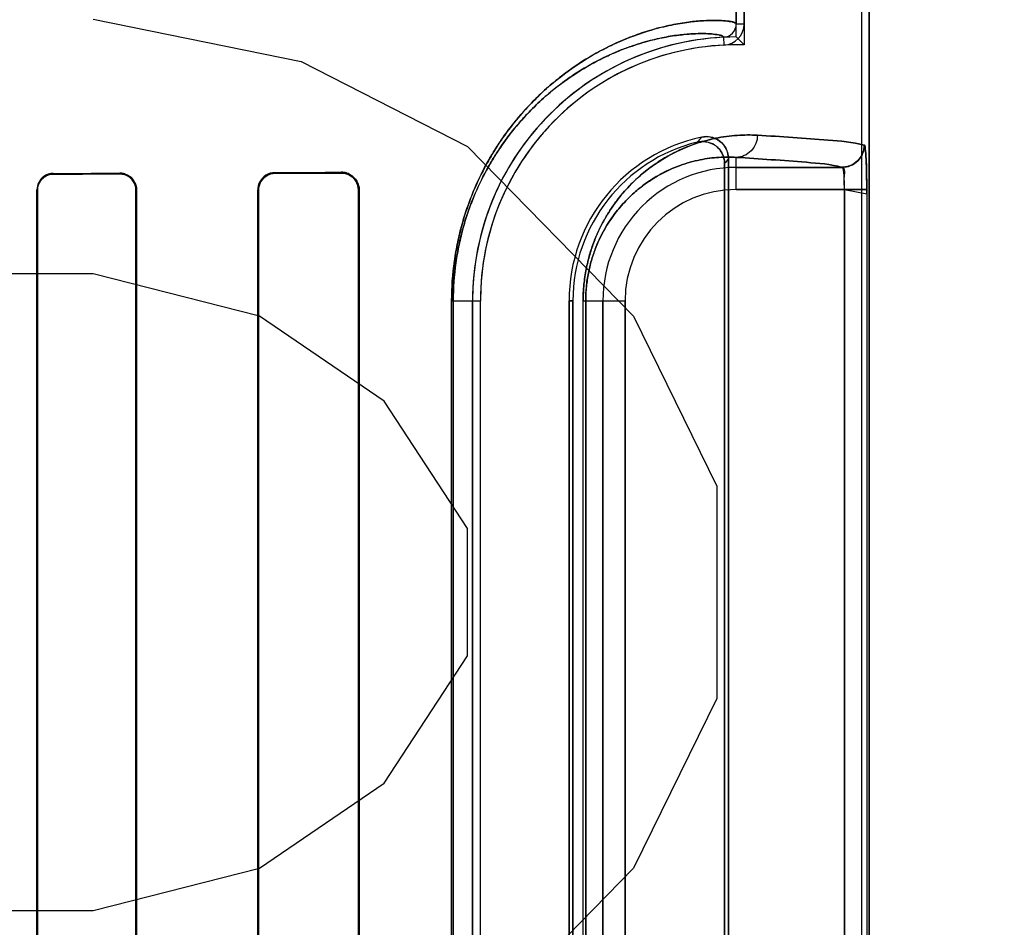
# Model space of a CAD drawing. Header units: millimetres. Extents: x 0 to 297, y 0 to 210.
# Tile 331 of 455: x 240.677 to 240.832, y 157.392 to 157.535. Entities that reach past the tile are written whole.
import ezdxf

# ---------------------------------------------------------------- set-up
doc = ezdxf.new("R2010")
doc.units = ezdxf.units.MM
doc.header["$LTSCALE"] = 16.335
doc.layers.get('0').update_dxf_attribs({"linetype": 'CONTINUOUS'})
for name, color, linetype in [('AXES_REF', 7, 'CONTINUOUS'), ('INTFCLR_1', 7, 'CONTINUOUS'), ('INTFCLR_72935', 7, 'CONTINUOUS')]:
    doc.layers.add(name, color=color, linetype=linetype)

msp = doc.modelspace()

# ---------------------------------------------------------------- linework, layer by layer
at = {"color": 7, "linetype": 'Continuous'}
for p, q in [((240.6882854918, 157.5349357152), (240.7210979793, 157.5282335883)), ((240.7210979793, 157.5282335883), (240.7473479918, 157.5148293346)), ((240.7473479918, 157.5148293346), (240.7735979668, 157.4880208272)), ((240.6882854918, 157.494722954), (240.6489104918, 157.494722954)), ((240.7145354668, 157.4880208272), (240.6882854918, 157.494722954)), ((240.7342229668, 157.4746165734), (240.7145354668, 157.4880208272)), ((240.7735979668, 157.4880208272), (240.7867229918, 157.4612123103)), ((240.7473479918, 157.4545101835), (240.7342229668, 157.4746165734)), ((240.7867229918, 157.4612123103), (240.7867229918, 157.427701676)), ((240.7473479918, 157.4344038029), (240.7473479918, 157.4545101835)), ((240.7342229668, 157.4142974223), (240.7473479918, 157.4344038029)), ((240.7867229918, 157.427701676), (240.7735979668, 157.4008931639)), ((240.7145354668, 157.4008931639), (240.7342229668, 157.4142974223)), ((240.6882854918, 157.394191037), (240.7145354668, 157.4008931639)), ((240.7735979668, 157.4008931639), (240.7473479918, 157.3740846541)), ((240.6357854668, 157.394191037), (240.6882854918, 157.394191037))]:
    msp.add_line(p, q, dxfattribs=at)
for radius in [6.787079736, 6.7865, 6.743039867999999]:
    msp.add_circle((241.4889104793, 154.7114782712), radius, dxfattribs=at)
for radius, start, end in [(6.72, 278.2771290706, 261.7228709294), (6.874, 113.0825942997, 269.6189785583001)]:
    msp.add_arc((241.4889104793, 154.7114782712), radius, start, end, dxfattribs=at)
at = {"layer": 'AXES_REF', "color": 9, "linetype": 'Continuous'}
msp.add_circle((241.4889104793, 154.7114782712), 4.150003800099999, dxfattribs=at)
at = {"layer": 'AXES_REF', "color": 7, "linetype": 'Continuous'}
msp.add_arc((241.4889104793, 154.7114782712), 6.874, 113.0826847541, 66.9173152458, dxfattribs=at)
at = {"layer": 'AXES_REF', "color": 9, "linetype": 'Continuous'}
msp.add_arc((241.4889104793, 154.7114782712), 6.191158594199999, 94.4118118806, 85.5881881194, dxfattribs=at)
at = {"layer": 'INTFCLR_1', "color": 6, "linetype": 'Continuous'}
for p, q in [((240.8095668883, 159.0304801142), (240.8095668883, 157.1614683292)), ((240.8108011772, 159.0304683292), (240.8108011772, 157.1614683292)), ((240.7898011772, 158.3777818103), (240.7898011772, 157.5341548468)), ((240.791035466, 157.534154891), (240.791035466, 158.3777818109)), ((240.7885668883, 157.5128924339), (240.7885668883, 157.3000442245)), ((240.7879544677, 157.300812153), (240.7879544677, 157.5121245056)), ((240.679377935, 157.5079683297), (240.679377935, 157.3049683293)), ((240.6794774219, 157.5079683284), (240.6794774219, 157.3049683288)), ((240.6950024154, 157.3049683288), (240.6950024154, 157.5079683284)), ((240.6951084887, 157.3049683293), (240.6951084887, 157.5079683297)), ((240.7142411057, 157.5079683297), (240.7142411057, 157.3049683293)), ((240.7143558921, 157.5079683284), (240.7143558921, 157.3049683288)), ((240.7301403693, 157.3049683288), (240.7301403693, 157.5079683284)), ((240.7302672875, 157.3049683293), (240.7302672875, 157.5079683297)), ((240.7481645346, 157.4904683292), (240.7481645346, 157.3224683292)), ((240.7493988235, 157.3224683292), (240.7493988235, 157.4904683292)), ((240.7633988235, 157.3224683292), (240.7633988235, 157.4904683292)), ((240.7640112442, 157.4904683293), (240.7640112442, 157.3224683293))]:
    msp.add_line(p, q, dxfattribs=at)
at = {"layer": 'INTFCLR_1', "color": 9, "linetype": 'Continuous'}
for p, q in [((240.791035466, 157.5341546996), (240.7898011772, 157.5341546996)), ((240.7878019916, 157.5320569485), (240.787861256, 157.5308240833)), ((240.7898011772, 157.5080288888), (240.7898011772, 157.513099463)), ((240.8065237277, 157.5115283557), (240.7898011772, 157.5115283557)), ((240.6819647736, 157.5104633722), (240.6819647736, 157.5105640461)), ((240.6924647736, 157.5106019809), (240.6924647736, 157.5104973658)), ((240.7169647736, 157.5105876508), (240.7169647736, 157.5107045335)), ((240.7274647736, 157.5107561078), (240.7274647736, 157.510631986)), ((240.6793779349, 157.5079683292), (240.679477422, 157.5079683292)), ((240.6950024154, 157.5079683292), (240.6951084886, 157.5079683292)), ((240.7142411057, 157.5079683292), (240.7143558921, 157.5079683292)), ((240.7301403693, 157.5079683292), (240.7302672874, 157.5079683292)), ((240.7898011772, 157.5080288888), (240.8103970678, 157.5080288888)), ((240.8069007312, 157.3049077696), (240.8069007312, 157.5080288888)), ((240.8103970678, 157.5080288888), (240.8103970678, 157.3049077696)), ((240.7448602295, 157.3224683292), (240.7448602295, 157.4904683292)), ((240.7448602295, 157.4904683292), (240.7493988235, 157.4904683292)), ((240.7451184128, 157.4904683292), (240.7451184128, 157.3224683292)), ((240.7633988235, 157.4904683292), (240.7640112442, 157.4904683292)), ((240.7656229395, 157.3224683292), (240.7656229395, 157.4904683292)), ((240.7656229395, 157.4904683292), (240.7722406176, 157.4904683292)), ((240.766031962, 157.4904683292), (240.766031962, 157.3224683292)), ((240.7687411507, 157.4904683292), (240.7687411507, 157.3224683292)), ((240.7722406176, 157.3224683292), (240.7722406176, 157.4904683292))]:
    msp.add_line(p, q, dxfattribs=at)
at = {"layer": 'INTFCLR_1', "color": 7, "linetype": 'Continuous'}
msp.add_lwpolyline([(240.7283176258, 157.5104957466), (240.7282300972, 157.5105232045), (240.7281405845, 157.5105479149), (240.7280491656, 157.5105697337), (240.7279559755, 157.5105885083), (240.7278610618, 157.5106041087), (240.7277643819, 157.510616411), (240.7276659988, 157.5106252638), (240.7275660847, 157.5106305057), (240.7274647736, 157.510631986)], dxfattribs=at)
at = {"layer": 'INTFCLR_1', "color": 6, "linetype": 'Continuous'}
for centre, radius, start, end in [((240.7877009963, 157.5341546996), 0.0021001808, 272.7555668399, 360), ((240.7877009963, 157.5341546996), 0.0033344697, 272.7547928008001, 1.58865e-05), ((240.7898011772, 157.4904683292), 0.0416366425, 92.75211805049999, 179.9999999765), ((240.7898011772, 157.4904683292), 0.0404023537, 92.7521172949, 179.9999985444), ((240.7898011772, 157.4904683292), 0.0264023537, 101.8889180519, 179.9999977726), ((240.7898011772, 157.4904683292), 0.025789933, 103.835236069, 179.999999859)]:
    msp.add_arc(centre, radius, start, end, dxfattribs=at)
at = {"layer": 'INTFCLR_1', "color": 9, "linetype": 'Continuous'}
for centre, radius, start, end in [((240.8336924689, 157.4703674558), 0.0674069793, 137.0401802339, 137.9559483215), ((240.8334705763, 157.4764537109), 0.0578283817, 140.9411471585, 141.9143409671), ((240.7898011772, 157.4904683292), 0.0210600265, 89.99999999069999, 179.9999999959), ((240.7898011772, 157.4904683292), 0.0175605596, 90.00000006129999, 179.9999997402)]:
    msp.add_arc(centre, radius, start, end, dxfattribs=at)
at = {"layer": 'INTFCLR_1', "color": 6, "linetype": 'Continuous'}
for major_axis, start_param, end_param in [((0.3650864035, 0), -0.7888979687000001, -0.7475038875), ((0.3860864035, 0), -0.8415583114, -0.8044638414), ((0.3650864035, 0), -0.642674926, -0.5930216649), ((0.3860864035, 0), -0.7121557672, -0.6694696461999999)]:
    msp.add_ellipse((240.4247147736, 157.5114683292), major_axis=major_axis, ratio=0.0034906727, start_param=start_param, end_param=end_param, dxfattribs=at)
at = {"layer": 'INTFCLR_1', "color": 9, "linetype": 'Continuous'}
for points, knots in [([(240.7898011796, 157.534154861), (240.7898012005, 157.5342518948), (240.7894583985, 157.5344452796), (240.7884258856, 157.5346490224), (240.7866878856, 157.5347622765), (240.7844762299, 157.5346932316), (240.7821434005, 157.5344665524), (240.7793851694, 157.5339995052), (240.7768271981, 157.5333590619), (240.7745765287, 157.5326436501), (240.7720194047, 157.5317002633), (240.7685667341, 157.5301237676), (240.7650607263, 157.5280359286), (240.7625365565, 157.5262087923), (240.7610074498, 157.5249837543), (240.7593942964, 157.5235970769), (240.7573517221, 157.5216356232), (240.7549366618, 157.5189252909), (240.7529942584, 157.5163336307), (240.7514789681, 157.5139955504), (240.7499301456, 157.5113276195), (240.7485230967, 157.5083902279), (240.7474716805, 157.505624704), (240.7469048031, 157.5039062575), (240.7463658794, 157.5020846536), (240.7459044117, 157.5001960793), (240.7455283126, 157.4982460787), (240.7450429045, 157.4951745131), (240.7448602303, 157.4925624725), (240.7448602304, 157.4904683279)], [0, 0, 0, 0, 0.0041250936, 0.0132564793, 0.0482716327, 0.075090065, 0.1080986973, 0.1475742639, 0.1940030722, 0.2200359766, 0.2479478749, 0.3098346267, 0.3811008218, 0.4210070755, 0.4422222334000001, 0.46437903, 0.5114245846, 0.562487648, 0.6185464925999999, 0.6489140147, 0.6808923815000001, 0.7496495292, 0.7870559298, 0.8066095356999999, 0.8265636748, 0.8678037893, 0.8891910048, 0.9109738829, 1, 1, 1, 1]), ([(240.7878019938, 157.5320569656), (240.7878023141, 157.5321514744), (240.7874845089, 157.532347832), (240.7864955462, 157.5325550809), (240.7848530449, 157.532676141), (240.7827528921, 157.5326215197), (240.7805404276, 157.5324151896), (240.777922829, 157.5319793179), (240.7754950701, 157.5313759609), (240.7733585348, 157.5306994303), (240.7709301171, 157.5298054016), (240.767650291, 157.5283079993), (240.7643200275, 157.5263217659), (240.7619222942, 157.5245821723), (240.7604693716, 157.5234151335), (240.7589361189, 157.5220934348), (240.7569945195, 157.5202231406), (240.754698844, 157.5176379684), (240.7528525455, 157.5151654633), (240.7514120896, 157.5129343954), (240.7499392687, 157.5103874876), (240.7486014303, 157.5075831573), (240.7474431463, 157.5045239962), (240.7466540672, 157.5019892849), (240.7461114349, 157.4997590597), (240.7457537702, 157.497896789), (240.7452921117, 157.4949630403), (240.7451184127, 157.4924684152), (240.7451184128, 157.4904683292)], [0, 0, 0, 0, 0.004220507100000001, 0.0133546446, 0.0482658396, 0.0749773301, 0.1078559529, 0.147184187, 0.193454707, 0.2194070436, 0.2472394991, 0.3089771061, 0.3801211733, 0.4199834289, 0.4411824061, 0.463327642, 0.5103666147, 0.5614497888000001, 0.6175621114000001, 0.6479715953, 0.6800034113, 0.7489049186, 0.7864046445, 0.8260157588, 0.8673774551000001, 0.8888305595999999, 0.9106821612, 1, 1, 1, 1]), ([(240.7931410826, 157.51659893), (240.7920811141, 157.5166574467), (240.7898612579, 157.5166417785), (240.786404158, 157.5161693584), (240.7826971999, 157.5151219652), (240.7795209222, 157.5136652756), (240.7769169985, 157.5120446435), (240.7752455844, 157.5107722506), (240.7739111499, 157.5095889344), (240.7725221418, 157.508218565), (240.7708068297, 157.5062091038), (240.7692642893, 157.5038693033), (240.7681256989, 157.5016888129), (240.7673155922, 157.4998028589), (240.7666137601, 157.4977166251), (240.7660634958, 157.4954446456), (240.7657057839, 157.493006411), (240.7656229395, 157.49132689), (240.7656229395, 157.490468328)], [0, 0, 0, 0, 0.0750536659, 0.1564805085, 0.2459796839, 0.3464559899, 0.4023291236, 0.4625807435, 0.4947026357, 0.5283756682, 0.6004715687, 0.6810517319, 0.7259046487, 0.7742538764, 0.8260146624, 0.8813433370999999, 0.9392998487, 1, 1, 1, 1]), ([(240.7931410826, 157.51659893), (240.7931366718, 157.5157132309), (240.792456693, 157.5138956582), (240.7906583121, 157.5131041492), (240.7898011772, 157.513099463)], [0, 0, 0, 0, 0.5081941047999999, 1, 1, 1, 1]), ([(240.8100166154, 157.5150278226), (240.8081614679, 157.5155303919), (240.8024800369, 157.5159581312), (240.7968658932, 157.5163932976), (240.7931410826, 157.51659893)], [0, 0, 0, 0, 0.3400295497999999, 1, 1, 1, 1]), ([(240.7898011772, 157.513099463), (240.7888912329, 157.5131577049), (240.7869831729, 157.5131601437), (240.7840069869, 157.5127717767), (240.7808101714, 157.5118826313), (240.7780675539, 157.5106320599), (240.7758175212, 157.5092342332), (240.7740429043, 157.5078837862), (240.7722687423, 157.5062199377), (240.7705263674, 157.5041740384), (240.7691899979, 157.502140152), (240.7682030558, 157.5002436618), (240.767500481, 157.4986019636), (240.766891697, 157.496784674), (240.7664141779, 157.4948049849), (240.7661038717, 157.4926804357), (240.7660319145, 157.4912166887), (240.766031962, 157.4904683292)], [0, 0, 0, 0, 0.0744477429, 0.1553151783, 0.2443339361, 0.3444117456, 0.4002041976, 0.4603600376, 0.5261873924, 0.5984175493, 0.6792891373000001, 0.724268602, 0.7728488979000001, 0.8249350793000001, 0.8805719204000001, 0.9388974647, 1, 1, 1, 1]), ([(240.7898011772, 157.513099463), (240.7934922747, 157.5128938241), (240.7990553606, 157.5124587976), (240.8046862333, 157.5120307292), (240.8065237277, 157.5115283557)], [0, 0, 0, 0, 0.659940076, 1, 1, 1, 1])]:
    msp.add_open_spline(points, degree=3, knots=knots, dxfattribs=at)
at = {"layer": 'INTFCLR_1', "color": 6, "linetype": 'Continuous'}
for points, knots in [([(240.7843618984, 157.5163043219), (240.7849101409, 157.5164197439), (240.7860822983, 157.516378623), (240.7879126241, 157.5153462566), (240.7885668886, 157.5138038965), (240.7885668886, 157.5128924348)], [0, 0, 0, 0, 0.2757365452, 0.5514172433, 1, 1, 1, 1]), ([(240.7879544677, 157.5121245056), (240.7879544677, 157.5126960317), (240.7876624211, 157.5138537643), (240.7862282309, 157.5154450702), (240.7845378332, 157.5157326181), (240.7836340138, 157.5155100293)], [0, 0, 0, 0, 0.2761842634, 0.5501881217, 1, 1, 1, 1]), ([(240.6819647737, 157.5105640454), (240.681445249, 157.5105622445), (240.6800982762, 157.5101607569), (240.679377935, 157.5087654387), (240.679377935, 157.5079683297)], [0, 0, 0, 0, 0.3945869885, 1, 1, 1, 1]), ([(240.6819647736, 157.5104633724), (240.6814461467, 157.5104617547), (240.6801465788, 157.510056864), (240.6794774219, 157.5087168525), (240.6794774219, 157.5079683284)], [0, 0, 0, 0, 0.4092869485, 1, 1, 1, 1]), ([(240.6951084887, 157.5079683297), (240.6951084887, 157.5084722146), (240.6947288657, 157.5098413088), (240.6933007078, 157.5106051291), (240.6924647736, 157.5106019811)], [0, 0, 0, 0, 0.3760825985, 1, 1, 1, 1]), ([(240.6950024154, 157.5079683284), (240.6950024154, 157.5084740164), (240.6946161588, 157.5097935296), (240.6932471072, 157.5104999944), (240.6924647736, 157.5104973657)], [0, 0, 0, 0, 0.3926070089, 1, 1, 1, 1]), ([(240.7169647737, 157.5107045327), (240.7164602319, 157.5107021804), (240.7150509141, 157.5103214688), (240.7142411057, 157.508847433), (240.7142411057, 157.5079683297)], [0, 0, 0, 0, 0.3646493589, 1, 1, 1, 1]), ([(240.7169647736, 157.5105876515), (240.716500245, 157.5105857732), (240.7151546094, 157.5102400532), (240.7143558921, 157.5088270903), (240.7143558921, 157.5079683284)], [0, 0, 0, 0, 0.3510423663, 1, 1, 1, 1]), ([(240.7302672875, 157.5079683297), (240.7302672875, 157.5084500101), (240.7299159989, 157.5098884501), (240.7283976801, 157.5107609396), (240.7274647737, 157.5107561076)], [0, 0, 0, 0, 0.3405065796, 1, 1, 1, 1])]:
    msp.add_open_spline(points, degree=3, knots=knots, dxfattribs=at)
at = {"layer": 'INTFCLR_1', "color": 7, "linetype": 'Continuous'}
for points, knots in [([(240.8099737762, 157.5150721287), (240.8099769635, 157.5144013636), (240.8096312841, 157.5132193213), (240.8083247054, 157.5118992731), (240.807147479, 157.5115473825), (240.806481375, 157.511550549)], [0, 0, 0, 0, 0.3692997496, 0.633266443, 1, 1, 1, 1]), ([(240.8065237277, 157.5115283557), (240.8074148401, 157.5115293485), (240.8092708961, 157.5122786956), (240.810015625, 157.5141355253), (240.8100166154, 157.5150278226)], [0, 0, 0, 0, 0.4996677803, 1, 1, 1, 1]), ([(240.8099737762, 157.5150721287), (240.8101116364, 157.5152363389), (240.8102347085, 157.5137762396), (240.8103174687, 157.5129096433), (240.8103850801, 157.5104672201), (240.8103970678, 157.5089137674), (240.8103970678, 157.5080288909)], [0, 0, 0, 0, 0.090819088, 0.3065073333, 0.6251820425, 1, 1, 1, 1]), ([(240.8103970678, 157.5080288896), (240.8103970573, 157.5086759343), (240.8103907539, 157.5099203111), (240.8103496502, 157.5116642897), (240.810301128, 157.5133586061), (240.8101609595, 157.5144450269), (240.8100166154, 157.5150278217)], [0, 0, 0, 0, 0.2764959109, 0.5316625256, 0.7456761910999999, 1, 1, 1, 1]), ([(240.8069007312, 157.5080288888), (240.8069007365, 157.5082540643), (240.8068962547, 157.5091343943), (240.8068169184, 157.5103658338), (240.8067359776, 157.5111211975), (240.8065685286, 157.5116022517), (240.806481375, 157.511550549)], [0, 0, 0, 0, 0.1877948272, 0.7473227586, 0.9154867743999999, 1, 1, 1, 1]), ([(240.8069007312, 157.5080288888), (240.8069007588, 157.5086146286), (240.8067081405, 157.5095531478), (240.807109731, 157.511448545), (240.8065237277, 157.5115283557)], [0, 0, 0, 0, 0.4975901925, 1, 1, 1, 1]), ([(240.7301403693, 157.5079683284), (240.7301405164, 157.5084315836), (240.7298019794, 157.509811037), (240.7283527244, 157.5106170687), (240.7274647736, 157.5106319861)], [0, 0, 0, 0, 0.3428139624, 1, 1, 1, 1]), ([(240.7301403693, 157.5079683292), (240.7301403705, 157.5084502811), (240.7298375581, 157.5095609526), (240.7288953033, 157.5103035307), (240.7283176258, 157.5104957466)], [0, 0, 0, 0, 0.4418459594, 1, 1, 1, 1])]:
    msp.add_open_spline(points, degree=3, knots=knots, dxfattribs=at)
at = {"layer": 'INTFCLR_72935', "color": 6, "linetype": 'Continuous'}
for p, q in [((240.8095668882, 159.0304918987), (240.8095668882, 157.1614683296)), ((240.8108011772, 157.1614683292), (240.8108011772, 159.0304683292)), ((240.7910354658, 158.3810848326), (240.7910354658, 157.5308518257)), ((240.7898011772, 157.5321049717), (240.7898011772, 158.3798316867)), ((240.7885668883, 157.3000442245), (240.7885668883, 157.5128924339)), ((240.7879544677, 157.5121245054), (240.7879544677, 157.3008121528)), ((240.6793779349, 157.3049683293), (240.6793779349, 157.5079683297)), ((240.6794774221, 157.3049683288), (240.6794774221, 157.5079683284)), ((240.6950024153, 157.5079683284), (240.6950024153, 157.3049683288)), ((240.6951084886, 157.5079683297), (240.6951084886, 157.3049683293)), ((240.7142411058, 157.3049683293), (240.7142411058, 157.5079683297)), ((240.714355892, 157.3049683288), (240.714355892, 157.5079683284)), ((240.7301403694, 157.5079683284), (240.7301403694, 157.3049683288)), ((240.7302672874, 157.5079683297), (240.7302672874, 157.3049683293)), ((240.7481645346, 157.3224683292), (240.7481645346, 157.4904683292)), ((240.7493988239, 157.3224683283), (240.7493988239, 157.4904683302)), ((240.7633988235, 157.4904683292), (240.7633988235, 157.3224683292)), ((240.7640112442, 157.3224683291), (240.7640112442, 157.4904683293))]:
    msp.add_line(p, q, dxfattribs=at)
at = {"layer": 'INTFCLR_72935', "color": 9, "linetype": 'Continuous'}
for p, q in [((240.7898011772, 157.5080288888), (240.7898011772, 157.513099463)), ((240.7898011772, 157.5115283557), (240.8065237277, 157.5115283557)), ((240.6819647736, 157.5105640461), (240.6819647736, 157.5104633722)), ((240.6924647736, 157.5104973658), (240.6924647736, 157.5106019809)), ((240.7169647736, 157.5107045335), (240.7169647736, 157.5105876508)), ((240.7274647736, 157.510631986), (240.7274647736, 157.5107561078)), ((240.679477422, 157.5079683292), (240.6793779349, 157.5079683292)), ((240.6951084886, 157.5079683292), (240.6950024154, 157.5079683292)), ((240.7143558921, 157.5079683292), (240.7142411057, 157.5079683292)), ((240.7302672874, 157.5079683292), (240.7301403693, 157.5079683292)), ((240.8069007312, 157.5080288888), (240.7898011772, 157.5080288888)), ((240.8069007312, 157.5080288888), (240.8069007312, 157.3049077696)), ((240.8103970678, 157.5080288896), (240.8103970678, 157.3049077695)), ((240.7448602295, 157.4904683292), (240.7493988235, 157.4904683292)), ((240.7448602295, 157.3224683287), (240.7448602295, 157.4904683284)), ((240.7451184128, 157.3224683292), (240.7451184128, 157.4904683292)), ((240.7640112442, 157.4904683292), (240.7633988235, 157.4904683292)), ((240.7656229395, 157.322468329), (240.7656229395, 157.49046833)), ((240.7656229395, 157.4904683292), (240.7722406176, 157.4904683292)), ((240.766031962, 157.3224683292), (240.766031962, 157.4904683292)), ((240.7687411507, 157.3224683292), (240.7687411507, 157.4904683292)), ((240.7722406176, 157.4904683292), (240.7722406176, 157.3224683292))]:
    msp.add_line(p, q, dxfattribs=at)
at = {"layer": 'INTFCLR_72935', "color": 7, "linetype": 'Continuous'}
for p, q in [((240.8103970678, 157.5080288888), (240.8069007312, 157.5080288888)), ((240.8069007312, 157.5080288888), (240.8103985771, 157.5073526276))]:
    msp.add_line(p, q, dxfattribs=at)
for points in [[(240.6933366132, 157.51045698), (240.6932469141, 157.5104862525), (240.6931552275, 157.5105125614), (240.6930616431, 157.5105357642), (240.69296632, 157.5105557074), (240.6928693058, 157.5105722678), (240.6927705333, 157.5105853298), (240.6926700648, 157.5105947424), (240.6925680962, 157.5106003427), (240.6924647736, 157.5106019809)], [(240.7283340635, 157.5106218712), (240.7282477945, 157.510648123), (240.7281590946, 157.5106719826), (240.7280680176, 157.5106932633), (240.7279750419, 157.5107117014), (240.7278798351, 157.5107272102), (240.7277812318, 157.5107397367), (240.7276789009, 157.5107489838), (240.7275733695, 157.5107545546), (240.7274647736, 157.5107561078)], [(240.7274647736, 157.510631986), (240.7275601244, 157.5106306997), (240.7276563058, 157.5106259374), (240.7277531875, 157.510617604), (240.7278513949, 157.5106055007), (240.7279500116, 157.5105895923), (240.7280466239, 157.5105702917), (240.728140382, 157.5105479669), (240.7282319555, 157.5105226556), (240.7283212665, 157.5104945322)]]:
    msp.add_lwpolyline(points, dxfattribs=at)
at = {"layer": 'INTFCLR_72935', "color": 6, "linetype": 'Continuous'}
for centre, radius, start, end in [((240.7898011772, 157.4904683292), 0.0416366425, 90, 180.0000000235), ((240.7083922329, 157.4506866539), 0.1151362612, 44.1279839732, 45.0032982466), ((240.7898011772, 157.4904683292), 0.0404023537, 88.2493462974, 179.9999985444), ((240.7898011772, 157.4904683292), 0.0264023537, 101.8889180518, 179.9999977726), ((240.7898011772, 157.4904683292), 0.025789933, 103.8352360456, 179.9999997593)]:
    msp.add_arc(centre, radius, start, end, dxfattribs=at)
at = {"layer": 'INTFCLR_72935', "color": 9, "linetype": 'Continuous'}
for centre, radius, start, end in [((240.8336925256, 157.4703674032), 0.0674070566, 137.0401804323, 137.9559474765), ((240.8334705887, 157.4764537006), 0.0578283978, 140.9411469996, 141.9143405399), ((240.7898011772, 157.4904683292), 0.0210600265, 90.0000000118, 180.0000000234), ((240.7898011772, 157.4904683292), 0.0175605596, 90.00000006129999, 179.9999997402)]:
    msp.add_arc(centre, radius, start, end, dxfattribs=at)
at = {"layer": 'INTFCLR_72935', "color": 6, "linetype": 'Continuous'}
for major_axis, start_param, end_param in [((0.3650864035, 0), -0.7888979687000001, -0.7475038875), ((0.3860864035, 0), -0.8415583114, -0.8044638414), ((0.3650864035, 0), -0.642674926, -0.5930216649), ((0.3860864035, 0), -0.7121557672, -0.6694696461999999)]:
    msp.add_ellipse((240.4247147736, 157.5114683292), major_axis=major_axis, ratio=0.0034906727, start_param=start_param, end_param=end_param, dxfattribs=at)
at = {"layer": 'INTFCLR_72935', "color": 9, "linetype": 'Continuous'}
for points, knots in [([(240.7448602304, 157.490468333), (240.7448602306, 157.4925601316), (240.7450425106, 157.4951694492), (240.7455267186, 157.4982367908), (240.7459013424, 157.5001815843), (240.7464690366, 157.5025090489), (240.7472951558, 157.5051575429), (240.7485085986, 157.5083563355), (240.749910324, 157.5112890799), (240.7514534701, 157.513953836), (240.7529685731, 157.5162975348), (240.7545638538, 157.5184299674), (240.7562125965, 157.5203575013), (240.7577885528, 157.5220548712), (240.7604204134, 157.5245829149), (240.764167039, 157.5275021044), (240.7679444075, 157.5297543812), (240.770773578, 157.5311316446), (240.7732904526, 157.5322007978), (240.7761988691, 157.5332023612), (240.7794027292, 157.5340035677), (240.7821708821, 157.5344704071), (240.7845078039, 157.5346954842), (240.7867131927, 157.5347616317), (240.7884393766, 157.5346471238), (240.7894641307, 157.534443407), (240.7898012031, 157.534250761), (240.7898011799, 157.5341548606)], [0, 0, 0, 0, 0.0889297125, 0.1106979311, 0.1320162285, 0.1731128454, 0.2124730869, 0.2498857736, 0.3184953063, 0.3503447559, 0.3807559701, 0.4371029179, 0.4633859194, 0.4885674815, 0.5355457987, 0.6184007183, 0.6898544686, 0.7220801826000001, 0.7521192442, 0.8060667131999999, 0.8526634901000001, 0.8923374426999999, 0.9253922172, 0.9521387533, 0.9869002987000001, 0.9959229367, 1, 1, 1, 1]), ([(240.7451184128, 157.4904683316), (240.745118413, 157.492466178), (240.7452917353, 157.4949581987), (240.7457522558, 157.4978879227), (240.7461085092, 157.4997451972), (240.7466483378, 157.5019677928), (240.7474339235, 157.5044968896), (240.7485876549, 157.5075508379), (240.7499204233, 157.5103506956), (240.751387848, 157.5128945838), (240.7528281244, 157.5151310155), (240.7543446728, 157.5171656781), (240.7559121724, 157.5190045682), (240.7574099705, 157.5206231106), (240.7599105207, 157.523032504), (240.7634701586, 157.5258133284), (240.7670595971, 157.5279568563), (240.7697472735, 157.529265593), (240.7721371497, 157.5302800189), (240.7748983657, 157.5312282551), (240.7779394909, 157.5319831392), (240.7805665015, 157.5324187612), (240.7827828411, 157.5326235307), (240.7848770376, 157.5326753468), (240.7865083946, 157.5325532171), (240.7874898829, 157.5323458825), (240.787802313, 157.5321503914), (240.787801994, 157.5320569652)], [0, 0, 0, 0, 0.08922075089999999, 0.1110575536, 0.1324414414, 0.1736590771, 0.2131269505, 0.2506329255, 0.319386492, 0.3512892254, 0.3817425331, 0.4381432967, 0.4644401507, 0.4896280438, 0.5365996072, 0.6193826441, 0.6907139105, 0.7228668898, 0.7528287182, 0.8066156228, 0.8530532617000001, 0.8925788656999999, 0.9255032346, 0.9521430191, 0.986801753, 0.9958277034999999, 1, 1, 1, 1]), ([(240.7656229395, 157.4904683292), (240.7656229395, 157.4913175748), (240.7657047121, 157.4929936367), (240.7660595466, 157.4954246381), (240.7666086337, 157.4976980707), (240.7673058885, 157.4997769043), (240.7681111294, 157.5016575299), (240.7689917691, 157.5033501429), (240.7699259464, 157.5048738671), (240.77118333, 157.5066500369), (240.7728137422, 157.5085603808), (240.7748589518, 157.5104769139), (240.7769007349, 157.5120331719), (240.7794975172, 157.51365236), (240.7826682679, 157.515111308), (240.785834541, 157.5160100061), (240.7882293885, 157.5164190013), (240.7904418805, 157.5166457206), (240.7920784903, 157.5166575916), (240.7931410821, 157.51659893)], [0, 0, 0, 0, 0.0600375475, 0.1184073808, 0.1734336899, 0.2251567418, 0.2732358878, 0.3179126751, 0.3599266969, 0.3994875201, 0.47167102, 0.537033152, 0.5972817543, 0.6528632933, 0.7531314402, 0.8428522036, 0.8846845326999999, 0.9247655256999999, 1, 1, 1, 1]), ([(240.7931410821, 157.51659893), (240.7931366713, 157.515713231), (240.7924566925, 157.5138956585), (240.790658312, 157.5131041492), (240.7898011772, 157.513099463)], [0, 0, 0, 0, 0.5081941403, 1, 1, 1, 1]), ([(240.7931410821, 157.51659893), (240.7968658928, 157.5163932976), (240.8024800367, 157.5159581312), (240.8081614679, 157.5155303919), (240.8100166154, 157.5150278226)], [0, 0, 0, 0, 0.6599704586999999, 1, 1, 1, 1]), ([(240.766031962, 157.4904683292), (240.7660319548, 157.4912085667), (240.7661029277, 157.4926693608), (240.7664108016, 157.4947878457), (240.7668872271, 157.4967685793), (240.7674920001, 157.4985790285), (240.7681904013, 157.5002163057), (240.7689541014, 157.5016893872), (240.7697640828, 157.5030148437), (240.7708536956, 157.5045582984), (240.7722658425, 157.5062166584), (240.7740365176, 157.5078779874), (240.775803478, 157.5092243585), (240.7780473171, 157.5106209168), (240.7807851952, 157.5118734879), (240.7835165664, 157.5126368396), (240.7855797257, 157.5129770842), (240.7874825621, 157.5131594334), (240.7888889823, 157.5131578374), (240.7898011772, 157.513099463)], [0, 0, 0, 0, 0.0604339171, 0.1191792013, 0.1745255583, 0.2265330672, 0.2748338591, 0.3197007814, 0.3618819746, 0.401549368, 0.4738586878, 0.5392604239, 0.5994174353, 0.6549168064, 0.7547846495, 0.8440250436, 0.8855731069, 0.9253749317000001, 1, 1, 1, 1]), ([(240.8065237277, 157.5115283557), (240.8046862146, 157.5120306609), (240.7990553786, 157.5124588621), (240.793492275, 157.5128938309), (240.7898011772, 157.513099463)], [0, 0, 0, 0, 0.3400599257, 1, 1, 1, 1])]:
    msp.add_open_spline(points, degree=3, knots=knots, dxfattribs=at)
at = {"layer": 'INTFCLR_72935', "color": 6, "linetype": 'Continuous'}
for points, knots in [([(240.7878019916, 157.5320569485), (240.7883170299, 157.5320817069), (240.7893762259, 157.5325480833), (240.7898011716, 157.5336300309), (240.7898011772, 157.5341548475)], [0, 0, 0, 0, 0.4955867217, 1, 1, 1, 1]), ([(240.7885668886, 157.5128924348), (240.7885668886, 157.5134526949), (240.7882851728, 157.5145912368), (240.7868978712, 157.5161696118), (240.7852538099, 157.5164920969), (240.7843618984, 157.5163043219)], [0, 0, 0, 0, 0.2757362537, 0.5514164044, 1, 1, 1, 1]), ([(240.7836340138, 157.5155100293), (240.7841889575, 157.5156466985), (240.7853829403, 157.5156399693), (240.7872710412, 157.514627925), (240.7879544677, 157.5130553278), (240.7879544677, 157.5121245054)], [0, 0, 0, 0, 0.2761837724, 0.5501894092, 1, 1, 1, 1]), ([(240.8100166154, 157.5150278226), (240.810015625, 157.5141355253), (240.8092708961, 157.5122786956), (240.8074148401, 157.5115293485), (240.8065237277, 157.5115283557)], [0, 0, 0, 0, 0.5003322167, 1, 1, 1, 1]), ([(240.8069007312, 157.5080288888), (240.8069027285, 157.5082462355), (240.8069068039, 157.5091454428), (240.8068250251, 157.5103617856), (240.8067580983, 157.5111714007), (240.8065958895, 157.5115528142), (240.8065237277, 157.5115283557)], [0, 0, 0, 0, 0.1826563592, 0.7651859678, 0.9359698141, 1, 1, 1, 1]), ([(240.6819647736, 157.5105640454), (240.6814369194, 157.5105622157), (240.6800878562, 157.5101526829), (240.6793779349, 157.5087577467), (240.6793779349, 157.5079683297)], [0, 0, 0, 0, 0.4007193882, 1, 1, 1, 1]), ([(240.6794774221, 157.5079683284), (240.6794774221, 157.5084752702), (240.6798663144, 157.5097734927), (240.6812053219, 157.5104610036), (240.6819647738, 157.5104633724)], [0, 0, 0, 0, 0.4003023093, 1, 1, 1, 1]), ([(240.6924647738, 157.5104973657), (240.6929783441, 157.5104990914), (240.6943006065, 157.5101086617), (240.6950024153, 157.5087432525), (240.6950024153, 157.5079683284)], [0, 0, 0, 0, 0.3985830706, 1, 1, 1, 1]), ([(240.7169647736, 157.5107045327), (240.7164496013, 157.5107021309), (240.7150379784, 157.5103107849), (240.7142411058, 157.5088376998), (240.7142411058, 157.5079683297)], [0, 0, 0, 0, 0.3720910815, 1, 1, 1, 1]), ([(240.714355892, 157.5079683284), (240.714355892, 157.5084630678), (240.7147258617, 157.5098170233), (240.7161335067, 157.5105842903), (240.7169647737, 157.5105876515)], [0, 0, 0, 0, 0.3731029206, 1, 1, 1, 1])]:
    msp.add_open_spline(points, degree=3, knots=knots, dxfattribs=at)
at = {"layer": 'INTFCLR_72935', "color": 7, "linetype": 'Continuous'}
for points, knots in [([(240.8103985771, 157.5073526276), (240.8104005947, 157.5078033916), (240.8103955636, 157.5089129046), (240.8103809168, 157.5104214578), (240.8103472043, 157.5118360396), (240.8102925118, 157.5130835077), (240.8102461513, 157.5141361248), (240.810122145, 157.5147666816), (240.8100732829, 157.5150124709), (240.8100166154, 157.5150278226)], [0, 0, 0, 0, 0.1753970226, 0.4315905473, 0.5876692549, 0.7243269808, 0.9227195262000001, 0.9771554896, 1, 1, 1, 1]), ([(240.8100166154, 157.5150278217), (240.8101610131, 157.5144445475), (240.8103012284, 157.5133572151), (240.8103497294, 157.5116616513), (240.8103907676, 157.5099181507), (240.8103970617, 157.5086746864), (240.8103970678, 157.5080288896)], [0, 0, 0, 0, 0.2545281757, 0.4687267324, 0.7240371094, 1, 1, 1, 1]), ([(240.6924647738, 157.5106019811), (240.6930038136, 157.5105984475), (240.694380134, 157.5101973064), (240.695114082, 157.508771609), (240.6951084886, 157.5079683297)], [0, 0, 0, 0, 0.4015728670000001, 1, 1, 1, 1]), ([(240.7274647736, 157.5107561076), (240.7279409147, 157.5107507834), (240.7293785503, 157.5104269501), (240.7302707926, 157.5089060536), (240.7302672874, 157.5079683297)], [0, 0, 0, 0, 0.336777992, 1, 1, 1, 1]), ([(240.7274647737, 157.5106319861), (240.7279659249, 157.5106250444), (240.7293493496, 157.5102718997), (240.7301445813, 157.5088219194), (240.7301403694, 157.5079683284)], [0, 0, 0, 0, 0.3699431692, 1, 1, 1, 1]), ([(240.7283212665, 157.5104945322), (240.7287681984, 157.5103451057), (240.7297256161, 157.5097148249), (240.7301403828, 157.5085863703), (240.7301403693, 157.5079683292)], [0, 0, 0, 0, 0.4326207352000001, 1, 1, 1, 1])]:
    msp.add_open_spline(points, degree=3, knots=knots, dxfattribs=at)

doc.saveas('drawing.dxf')
